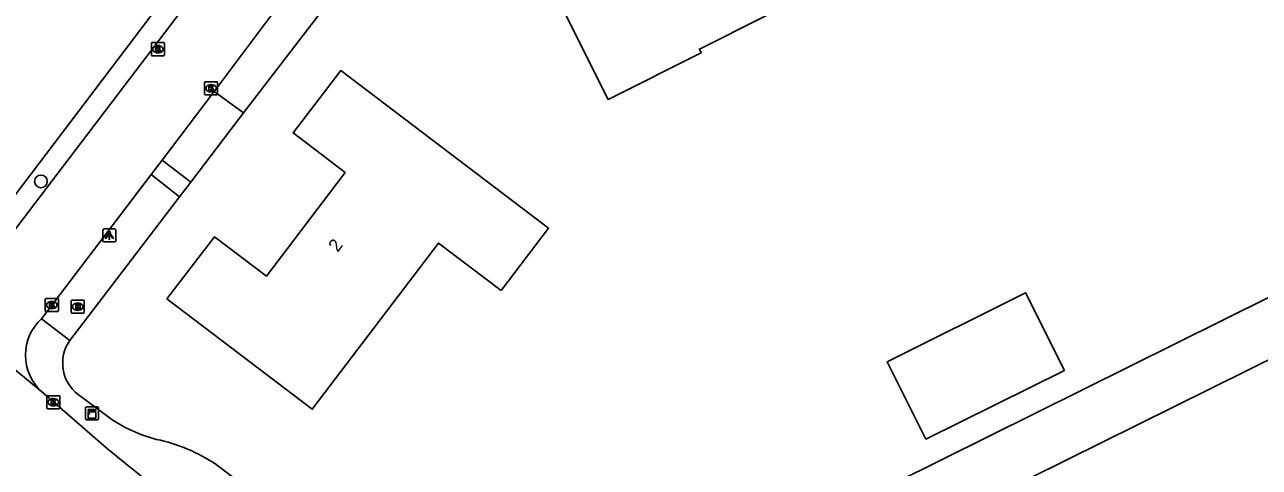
# Model space of a CAD drawing. Extents: x 157321 to 158827, y 386650 to 388532.
# Drawn here: x 158261 to 158355.8, y 386965.4 to 386999.4 of the extents above; entities that cross this region are included whole.
import ezdxf

# ---------------------------------------------------------------- set-up
doc = ezdxf.new("R2010")
doc.units = 0
for name, color, linetype in [('IMGEO_Boom', 7, 'Continuous'), ('IMGEO_Brandkraan', 7, 'Continuous'), ('IMGEO_Gemengd_bos', 7, 'Continuous'), ('IMGEO_Groenvoorziening', 7, 'Continuous'), ('IMGEO_Kast', 7, 'Continuous'), ('IMGEO_Kolk', 7, 'Continuous'), ('IMGEO_Lichtpunt', 7, 'Continuous'), ('IMGEO_Pand', 7, 'Continuous'), ('IMGEO_Pand_nummerreeks', 7, 'Continuous'), ('IMGEO_Rijbaan_lokaal_gesloten', 7, 'Continuous'), ('IMGEO_Voetpad_open', 7, 'Continuous')]:
    doc.layers.add(name, color=color, linetype=linetype)

msp = doc.modelspace()

# ---------------------------------------------------------------- linework, layer by layer
at = {"layer": 'IMGEO_Boom'}
msp.add_circle((158262.287, 386987.38), 0.489, dxfattribs=at)
at = {"layer": 'IMGEO_Brandkraan'}
for p, q in [((158264.609, 386977.338), (158264.609, 386978.19)), ((158264.684, 386978.264), (158265.536, 386978.264)), ((158265.61, 386978.19), (158265.61, 386977.338)), ((158265.536, 386977.264), (158264.684, 386977.264)), ((158265.12, 386977.484), (158265.095, 386977.484)), ((158265.097, 386978.044), (158265.122, 386978.044))]:
    msp.add_line(p, q, dxfattribs=at)
for points in [[(158264.609, 386977.338), (158264.609, 386978.19)], [(158264.684, 386978.264), (158265.536, 386978.264)], [(158265.61, 386978.19), (158265.61, 386977.338)], [(158265.536, 386977.264), (158264.684, 386977.264)], [(158264.957, 386977.964), (158264.957, 386977.564), (158265.17, 386977.564)], [(158265.188, 386977.964), (158264.957, 386977.964)], [(158265.136, 386977.883), (158265.082, 386977.883), (158265.082, 386977.807)], [(158265.082, 386977.807), (158265.135, 386977.807)], [(158265.144, 386977.731), (158265.082, 386977.731), (158265.082, 386977.65)], [(158265.082, 386977.65), (158265.144, 386977.65)]]:
    msp.add_lwpolyline(points, dxfattribs=at)
for centre, radius, start, end in [((158264.686, 386978.188), 0.0765, 91.55205, 178.44795), ((158264.686, 386978.188), 0.0765, 91.55205, 178.44795), ((158265.534, 386978.188), 0.0765, 1.55205, 88.44795), ((158265.534, 386978.188), 0.0765, 1.55205, 88.44795), ((158264.686, 386977.34), 0.0765, 181.55205, 268.44795), ((158264.686, 386977.34), 0.0765, 181.55205, 268.44795), ((158265.137, 386977.845), 0.0379, 267.82845, 90.93552), ((158265.145, 386977.69), 0.0404, 269.87594, 90.50774), ((158265.176, 386977.815), 0.251, 268.66757, 293.53466), ((158265.192, 386977.819), 0.145, 59.4692, 91.53667), ((158265.217, 386977.866), 0.0922, 285.51372, 58.15012), ((158265.222, 386977.674), 0.105, 301.31148, 78.98903), ((158265.534, 386977.34), 0.0765, 271.55205, 358.44795), ((158265.534, 386977.34), 0.0765, 271.55205, 358.44795)]:
    msp.add_arc(centre, radius, start, end, dxfattribs=at)
for centre, major_axis, ratio, start_param, end_param in [((158265.096, 386977.764), (-0.387, 0.002), 0.722429, 4.712389, 7.853982), ((158265.121, 386977.764), (-0.39, 0.002), 0.717154, 1.570796, 4.712389)]:
    msp.add_ellipse(centre, major_axis=major_axis, ratio=ratio, start_param=start_param, end_param=end_param, dxfattribs=at)
at = {"layer": 'IMGEO_Gemengd_bos'}
for points in [[(158297.552, 386949.219), (158298.99, 386949.933), (158399.878, 387000), (158500, 387049.688), (158544.821, 387071.951)], [(158301.884, 386946.63), (158500, 387044.794), (158547.163, 387067.928)]]:
    msp.add_lwpolyline(points, dxfattribs=at)
at = {"layer": 'IMGEO_Groenvoorziening'}
for points in [[(158255.384, 386984.846), (158259.629, 386985.435), (158270.677, 387000), (158275.25, 387006.028)], [(158277.841, 386992.641), (158273.787, 386987.33)], [(158272.916, 386986.19), (158264.503, 386975.17)]]:
    msp.add_lwpolyline(points, dxfattribs=at)
at = {"layer": 'IMGEO_Kast'}
for p, q in [((158265.708, 386969.161), (158265.708, 386970.002)), ((158265.708, 386970.002), (158265.708, 386969.161)), ((158265.783, 386970.086), (158266.624, 386970.086)), ((158266.624, 386970.086), (158265.783, 386970.086)), ((158266.708, 386970.011), (158266.708, 386969.17)), ((158266.708, 386969.17), (158266.708, 386970.011)), ((158266.633, 386969.086), (158265.792, 386969.086)), ((158265.792, 386969.086), (158266.633, 386969.086))]:
    msp.add_line(p, q, dxfattribs=at)
for points in [[(158265.903, 386969.876), (158266.503, 386969.876), (158266.503, 386969.791), (158265.903, 386969.791), (158265.903, 386969.876)], [(158265.903, 386969.701), (158266.503, 386969.701), (158266.503, 386969.212), (158265.903, 386969.212), (158265.903, 386969.701)]]:
    msp.add_lwpolyline(points, dxfattribs=at)
msp.add_circle((158265.987, 386969.55), 0.0377, dxfattribs=at)
for centre, start, end in [((158265.786, 386970.008), 92.4484, 184.28452), ((158265.786, 386970.008), 92.4484, 184.28452), ((158266.63, 386970.008), 2.4484, 94.28452), ((158266.63, 386970.008), 2.4484, 94.28452), ((158265.786, 386969.164), 182.4484, 274.28452), ((158265.786, 386969.164), 182.4484, 274.28452), ((158266.63, 386969.164), 272.4484, 4.28452), ((158266.63, 386969.164), 272.4484, 4.28452)]:
    msp.add_arc(centre, 0.0779, start, end, dxfattribs=at)
at = {"layer": 'IMGEO_Kolk'}
for p, q in [((158270.763, 386997.104), (158270.763, 386997.956)), ((158270.838, 386998.03), (158271.69, 386998.03)), ((158271.274, 386997.25), (158271.249, 386997.25)), ((158271.251, 386997.81), (158271.276, 386997.81)), ((158271.764, 386997.956), (158271.764, 386997.104)), ((158271.69, 386997.03), (158270.838, 386997.03)), ((158274.846, 386994.108), (158274.846, 386994.96)), ((158274.921, 386995.034), (158275.773, 386995.034)), ((158275.357, 386994.254), (158275.332, 386994.254)), ((158275.334, 386994.814), (158275.359, 386994.814)), ((158275.847, 386994.96), (158275.847, 386994.108)), ((158275.773, 386994.034), (158274.921, 386994.034)), ((158262.626, 386977.466), (158262.626, 386978.318)), ((158262.701, 386978.392), (158263.553, 386978.392)), ((158263.114, 386978.172), (158263.139, 386978.172)), ((158263.627, 386978.318), (158263.627, 386977.466)), ((158263.553, 386977.392), (158262.701, 386977.392)), ((158263.137, 386977.612), (158263.112, 386977.612)), ((158262.743, 386970.014), (158262.743, 386970.866)), ((158262.818, 386970.94), (158263.67, 386970.94)), ((158263.231, 386970.72), (158263.256, 386970.72)), ((158263.744, 386970.866), (158263.744, 386970.014)), ((158263.67, 386969.94), (158262.818, 386969.94)), ((158263.254, 386970.16), (158263.229, 386970.16))]:
    msp.add_line(p, q, dxfattribs=at)
for points in [[(158270.763, 386997.104), (158270.763, 386997.956)], [(158270.838, 386998.03), (158271.69, 386998.03)], [(158271.084, 386997.73), (158271.207, 386997.73), (158271.207, 386997.579), (158271.337, 386997.73), (158271.501, 386997.73), (158271.355, 386997.579), (158271.508, 386997.33), (158271.356, 386997.33), (158271.271, 386997.494), (158271.207, 386997.427), (158271.207, 386997.33), (158271.084, 386997.33), (158271.084, 386997.73)], [(158271.764, 386997.956), (158271.764, 386997.104)], [(158271.69, 386997.03), (158270.838, 386997.03)], [(158274.846, 386994.108), (158274.846, 386994.96)], [(158274.921, 386995.034), (158275.773, 386995.034)], [(158275.167, 386994.734), (158275.29, 386994.734), (158275.29, 386994.583), (158275.42, 386994.734), (158275.584, 386994.734), (158275.438, 386994.583), (158275.591, 386994.334), (158275.439, 386994.334), (158275.354, 386994.498), (158275.29, 386994.431), (158275.29, 386994.334), (158275.167, 386994.334), (158275.167, 386994.734)], [(158275.847, 386994.96), (158275.847, 386994.108)], [(158275.773, 386994.034), (158274.921, 386994.034)], [(158262.626, 386977.466), (158262.626, 386978.318)], [(158262.701, 386978.392), (158263.553, 386978.392)], [(158263.627, 386978.318), (158263.627, 386977.466)], [(158263.553, 386977.392), (158262.701, 386977.392)], [(158262.947, 386978.092), (158263.07, 386978.092), (158263.07, 386977.941), (158263.2, 386978.092), (158263.364, 386978.092), (158263.218, 386977.941), (158263.371, 386977.692), (158263.219, 386977.692), (158263.134, 386977.856), (158263.07, 386977.789), (158263.07, 386977.692), (158262.947, 386977.692), (158262.947, 386978.092)], [(158262.743, 386970.014), (158262.743, 386970.866)], [(158262.818, 386970.94), (158263.67, 386970.94)], [(158263.064, 386970.64), (158263.187, 386970.64), (158263.187, 386970.489), (158263.317, 386970.64), (158263.481, 386970.64), (158263.335, 386970.489), (158263.488, 386970.24), (158263.336, 386970.24), (158263.251, 386970.404), (158263.187, 386970.337), (158263.187, 386970.24), (158263.064, 386970.24), (158263.064, 386970.64)], [(158263.744, 386970.866), (158263.744, 386970.014)], [(158263.67, 386969.94), (158262.818, 386969.94)]]:
    msp.add_lwpolyline(points, dxfattribs=at)
for centre, start, end in [((158270.84, 386997.954), 91.55205, 178.44795), ((158270.84, 386997.954), 91.55205, 178.44795), ((158270.84, 386997.106), 181.55205, 268.44795), ((158270.84, 386997.106), 181.55205, 268.44795), ((158271.688, 386997.954), 1.55205, 88.44795), ((158271.688, 386997.954), 1.55205, 88.44795), ((158271.688, 386997.106), 271.55205, 358.44795), ((158271.688, 386997.106), 271.55205, 358.44795), ((158274.923, 386994.958), 91.55205, 178.44795), ((158274.923, 386994.958), 91.55205, 178.44795), ((158275.771, 386994.958), 1.55205, 88.44795), ((158275.771, 386994.958), 1.55205, 88.44795), ((158274.923, 386994.11), 181.55205, 268.44795), ((158274.923, 386994.11), 181.55205, 268.44795), ((158275.771, 386994.11), 271.55205, 358.44795), ((158275.771, 386994.11), 271.55205, 358.44795), ((158262.703, 386978.316), 91.55205, 178.44795), ((158262.703, 386978.316), 91.55205, 178.44795), ((158263.551, 386978.316), 1.55205, 88.44795), ((158263.551, 386978.316), 1.55205, 88.44795), ((158262.703, 386977.468), 181.55205, 268.44795), ((158262.703, 386977.468), 181.55205, 268.44795), ((158263.551, 386977.468), 271.55205, 358.44795), ((158263.551, 386977.468), 271.55205, 358.44795), ((158262.82, 386970.864), 91.55205, 178.44795), ((158262.82, 386970.864), 91.55205, 178.44795), ((158263.668, 386970.864), 1.55205, 88.44795), ((158263.668, 386970.864), 1.55205, 88.44795), ((158262.82, 386970.016), 181.55205, 268.44795), ((158262.82, 386970.016), 181.55205, 268.44795), ((158263.668, 386970.016), 271.55205, 358.44795), ((158263.668, 386970.016), 271.55205, 358.44795)]:
    msp.add_arc(centre, 0.0765, start, end, dxfattribs=at)
for centre, major_axis, ratio, start_param, end_param in [((158271.25, 386997.53), (-0.387, 0.002), 0.722429, 4.712389, 7.853982), ((158271.275, 386997.53), (-0.39, 0.002), 0.717154, 1.570796, 4.712389), ((158275.333, 386994.534), (-0.387, 0.002), 0.722429, 4.712389, 7.853982), ((158275.358, 386994.534), (-0.39, 0.002), 0.717154, 1.570796, 4.712389), ((158263.113, 386977.892), (-0.387, 0.002), 0.722429, 4.712389, 7.853982), ((158263.138, 386977.892), (-0.39, 0.002), 0.717154, 1.570796, 4.712389), ((158263.23, 386970.44), (-0.387, 0.002), 0.722429, 4.712389, 7.853982), ((158263.255, 386970.44), (-0.39, 0.002), 0.717154, 1.570796, 4.712389)]:
    msp.add_ellipse(centre, major_axis=major_axis, ratio=ratio, start_param=start_param, end_param=end_param, dxfattribs=at)
at = {"layer": 'IMGEO_Lichtpunt'}
for p, q in [((158267.039, 386983.636), (158267.039, 386982.829)), ((158267.039, 386983.636), (158267.039, 386982.829)), ((158267.941, 386983.731), (158267.133, 386983.731)), ((158267.941, 386983.731), (158267.133, 386983.731)), ((158268.035, 386982.829), (158268.035, 386983.636)), ((158268.035, 386982.829), (158268.035, 386983.636)), ((158267.133, 386982.735), (158267.941, 386982.735)), ((158267.133, 386982.735), (158267.941, 386982.735))]:
    msp.add_line(p, q, dxfattribs=at)
for points in [[(158267.413, 386983.3), (158267.452, 386983.272), (158267.264, 386983.01), (158267.226, 386983.037), (158267.413, 386983.3)], [(158267.515, 386983.252), (158267.562, 386983.252), (158267.562, 386982.93), (158267.515, 386982.93), (158267.515, 386983.252)], [(158267.625, 386983.272), (158267.663, 386983.299), (158267.85, 386983.037), (158267.811, 386983.009), (158267.625, 386983.272)]]:
    msp.add_lwpolyline(points, dxfattribs=at)
msp.add_circle((158267.538, 386983.434), 0.0994, dxfattribs=at)
for centre, start, end in [((158267.133, 386983.636), 90, 180), ((158267.133, 386983.636), 90, 180), ((158267.941, 386983.636), 0, 90), ((158267.941, 386983.636), 0, 90), ((158267.133, 386982.829), 180, 270), ((158267.133, 386982.829), 180, 270), ((158267.941, 386982.829), 270, 0), ((158267.941, 386982.829), 270, 360)]:
    msp.add_arc(centre, 0.0946, start, end, dxfattribs=at)
at = {"layer": 'IMGEO_Pand'}
for points in [[(158322.675, 387002.444), (158317.767, 387000), (158312.816, 386997.535), (158312.954, 386997.257), (158305.813, 386993.679), (158303.166, 386998.962), (158302.646, 387000), (158300.927, 387003.432), (158302.686, 387004.318), (158302.324, 387005.065), (158305.55, 387006.679), (158305.925, 387005.949), (158308.088, 387007.038), (158309.085, 387005.038), (158311.349, 387006.167), (158311.242, 387006.382), (158318.804, 387010.152), (158321.048, 387005.684), (158322.675, 387002.444)], [(158297.596, 386979.01), (158292.798, 386982.654), (158283.11, 386969.899), (158271.954, 386978.372), (158275.61, 386983.14), (158279.593, 386980.116), (158285.635, 386988.075), (158281.645, 386991.108), (158285.299, 386995.89), (158301.228, 386983.792), (158297.596, 386979.01)], [(158340.825, 386972.872), (158330.2, 386967.603), (158327.235, 386973.538), (158337.844, 386978.839), (158340.825, 386972.872)]]:
    msp.add_lwpolyline(points, dxfattribs=at)
at = {"layer": 'IMGEO_Rijbaan_lokaal_gesloten'}
for points in [[(158276.577, 387005.057), (158272.723, 387000), (158259.044, 386982.054)], [(158281.562, 387002.223), (158279.885, 387000), (158275.591, 386994.283)], [(158275.591, 386994.283), (158271.588, 386989.016)], [(158271.588, 386989.016), (158270.745, 386987.908)], [(158270.745, 386987.908), (158262.338, 386976.848)], [(158262.343, 386971.251), (158253.803, 386978.277)], [(158262.343, 386971.251), (158267.218, 386967.002)]]:
    msp.add_lwpolyline(points, dxfattribs=at)
for centre, radius, start, end in [((158264.886, 386974.052), 3.783, 132.34103, 227.76134), ((158407.368, 387137.927), 221.037, 230.64999, 234.33712)]:
    msp.add_arc(centre, radius, start, end, dxfattribs=at)
at = {"layer": 'IMGEO_Voetpad_open'}
for points in [[(158283.786, 387000.397), (158277.841, 386992.641)], [(158277.841, 386992.641), (158275.591, 386994.283)], [(158271.588, 386989.016), (158273.787, 386987.33)], [(158272.916, 386986.19), (158270.745, 386987.908)], [(158273.787, 386987.33), (158272.916, 386986.19)], [(158264.503, 386975.17), (158262.338, 386976.848)], [(158267.514, 386969.255), (158265.145, 386971.023)], [(158297.552, 386949.219), (158297.306, 386949.366), (158275.741, 386965.66)]]:
    msp.add_lwpolyline(points, dxfattribs=at)
for centre, radius, start, end in [((158266.999, 386973.433), 3.041, 145.16869, 232.43159), ((158273.898, 386978.375), 11.132, 235.00605, 255.686), ((158268.524, 386954.899), 12.957, 56.15117, 78.3243)]:
    msp.add_arc(centre, radius, start, end, dxfattribs=at)

# ---------------------------------------------------------------- texts
at = {"layer": 'IMGEO_Pand_nummerreeks'}
msp.add_text('2', height=1, rotation=52.79639, dxfattribs=at).set_placement((158285.059, 386981.892))

doc.saveas('drawing.dxf')
